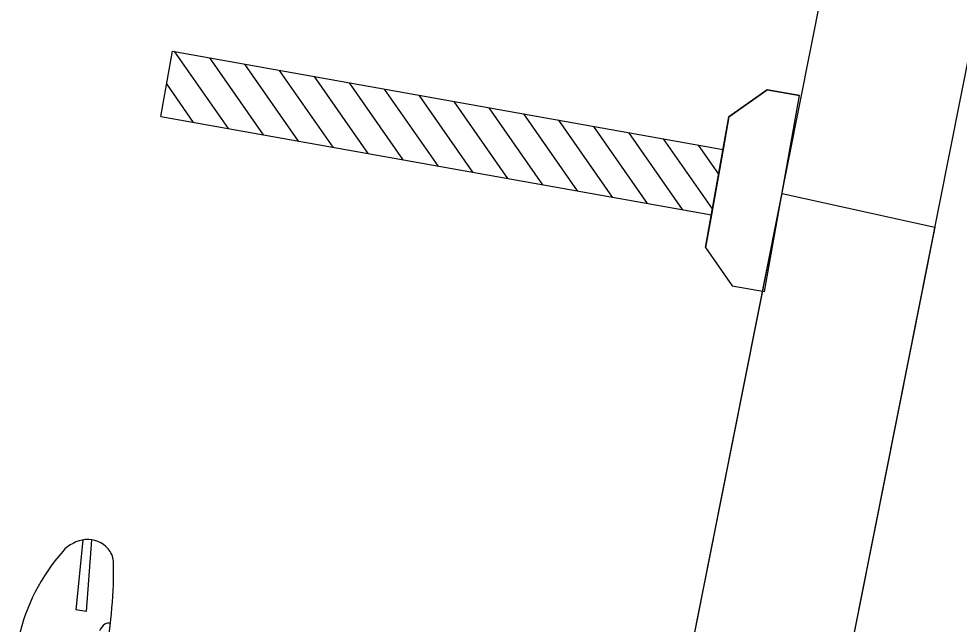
# Model space of a CAD drawing. Extents: x 14104283 to 14128447, y 8633203 to 8671666.
# Drawn here: x 14107465.82 to 14107486.88, y 8639309.8 to 8639323.35 of the extents above; entities that cross this region are included whole.
import ezdxf

# ---------------------------------------------------------------- set-up
doc = ezdxf.new("R2010")
doc.units = 0
for name, color, linetype in [('Cell', 7, 'Continuous'), ('Default', 7, 'Continuous'), ('TC_SubstrataExistingPavement', 7, 'Continuous'), ('Terrain', 7, 'Continuous')]:
    doc.layers.add(name, color=color, linetype=linetype)

msp = doc.modelspace()

# ---------------------------------------------------------------- linework, layer by layer
at = {"layer": 'Cell'}
for p, q in [((14107469.002, 8639321.159), (14107469.263, 8639322.621)), ((14107469.263, 8639322.621), (14107481.595, 8639320.424)), ((14107470.518, 8639320.889), (14107469.316, 8639322.611)), ((14107471.3, 8639320.749), (14107470.098, 8639322.472)), ((14107472.082, 8639320.61), (14107470.88, 8639322.333)), ((14107472.863, 8639320.471), (14107471.662, 8639322.193)), ((14107469.736, 8639321.028), (14107469.133, 8639321.893)), ((14107473.645, 8639320.331), (14107472.444, 8639322.054)), ((14107474.427, 8639320.192), (14107473.226, 8639321.915)), ((14107475.209, 8639320.053), (14107474.007, 8639321.775)), ((14107482.581, 8639321.756), (14107481.725, 8639321.155)), ((14107481.725, 8639321.155), (14107482.581, 8639321.756)), ((14107483.306, 8639321.627), (14107482.581, 8639321.756)), ((14107482.581, 8639321.756), (14107483.306, 8639321.627)), ((14107475.991, 8639319.914), (14107474.789, 8639321.636)), ((14107476.773, 8639319.774), (14107475.571, 8639321.497)), ((14107482.525, 8639317.241), (14107483.306, 8639321.627)), ((14107482.525, 8639317.241), (14107483.306, 8639321.627)), ((14107477.554, 8639319.635), (14107476.353, 8639321.358)), ((14107469.002, 8639321.159), (14107481.334, 8639318.962)), ((14107478.336, 8639319.496), (14107477.135, 8639321.218)), ((14107479.118, 8639319.356), (14107477.917, 8639321.079)), ((14107481.204, 8639318.23), (14107481.725, 8639321.155)), ((14107481.725, 8639321.155), (14107481.595, 8639320.424)), ((14107479.9, 8639319.217), (14107478.698, 8639320.94)), ((14107480.682, 8639319.078), (14107479.48, 8639320.8)), ((14107481.357, 8639319.091), (14107480.262, 8639320.661)), ((14107481.497, 8639319.873), (14107481.044, 8639320.522)), ((14107481.595, 8639320.424), (14107481.334, 8639318.962)), ((14107481.334, 8639318.962), (14107481.204, 8639318.23)), ((14107481.204, 8639318.23), (14107481.799, 8639317.37)), ((14107481.204, 8639318.23), (14107481.799, 8639317.37)), ((14107481.799, 8639317.37), (14107482.525, 8639317.241)), ((14107481.799, 8639317.37), (14107482.525, 8639317.241)), ((14107467.252, 8639311.681), (14107467.098, 8639310.123)), ((14107467.451, 8639311.687), (14107467.331, 8639310.08)), ((14107467.331, 8639310.08), (14107467.098, 8639310.123))]:
    msp.add_line(p, q, dxfattribs=at)
for centre, radius, start, end in [((14107467.391, 8639310.91), 0.784, 95.5746, 138.6648), ((14107467.372, 8639311.105), 0.588, 40.452, 95.5746), ((14107470.083, 8639308.542), 4.369, 138.6648, 167.3803), ((14107467.418, 8639311.144), 0.528, 7.3273, 40.452), ((14107457.7, 8639311.024), 10.243, 349.2868, 1.0465), ((14107467.983, 8639309.486), 0.393, 127.346, 155.1729), ((14107467.824, 8639309.695), 0.13, 68.5335, 127.346)]:
    msp.add_arc(centre, radius, start, end, dxfattribs=at)
at = {"layer": 'Default'}
msp.add_lwpolyline([(14107477.461, 8639271.488), (14107474.043, 8639272.239), (14107478.449, 8639296.971), (14107482.916, 8639319.434), (14107486.334, 8639318.683), (14107481.867, 8639296.22)], close=True, dxfattribs=at)
at = {"layer": 'TC_SubstrataExistingPavement'}
msp.add_lwpolyline([(14107513.163, 8639450.458), (14107500.594, 8639390.396), (14107481.867, 8639296.22), (14107478.449, 8639296.971)], dxfattribs=at)
at = {"layer": 'Terrain'}
msp.add_lwpolyline([(14107471.428, 8639257.56), (14107478.449, 8639296.971), (14107497.175, 8639391.147), (14107509.744, 8639451.209)], dxfattribs=at)

doc.saveas('drawing.dxf')
